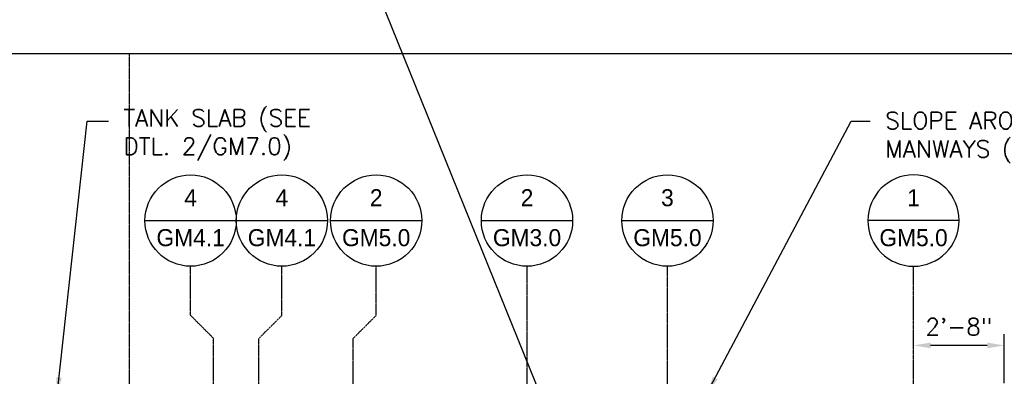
# Model space of a CAD drawing. Extents: x -169 to 6736, y -208 to 3022.
# Tile 590 of 656: x 6097 to 6444, y 990 to 1116. Entities that reach past the tile are written whole.
import ezdxf
from ezdxf.enums import TextEntityAlignment as Align

# ---------------------------------------------------------------- set-up
doc = ezdxf.new("R2010")
doc.units = 0
doc.header["$MEASUREMENT"] = 0
doc.header["$PDSIZE"] = 1
doc.linetypes.add('CENTER1', pattern=[0.6625, 0.5, -0.075, 0.0125, -0.075])
doc.layers.get('0').update_dxf_attribs({"color": 255, "linetype": 'CONTINUOUS'})
doc.layers.get('DEFPOINTS').update_dxf_attribs({"linetype": 'CONTINUOUS'})
for name, color, linetype in [('CENTERLINE', 3, 'CENTER1'), ('DIM', 3, 'CONTINUOUS'), ('FREEZE-LINES', 8, 'CONTINUOUS'), ('FREEZE-OUTLINE-TITLES', 60, 'CONTINUOUS'), ('TAG', 3, 'CONTINUOUS'), ('TEXT', 3, 'CONTINUOUS')]:
    doc.layers.add(name, color=color, linetype=linetype)
doc.styles.add('SIMPFRAC', font='simpfrac')
doc.styles.add('SIMPLEX', font='simplex')
doc.dimstyles.new('DIM64', dxfattribs={"dimscale": 64, "dimtxt": 0.09375, "dimasz": 0.09375, "dimexe": 0.0625, "dimexo": 0.0625, "dimgap": 0.046875, "dimtad": 1, "dimdec": 4, "dimzin": 3, "dimdsep": 46, "dimlunit": 4, "dimtxsty": 'SIMPLEX', "dimcen": 0, "dimclrd": 256, "dimclre": 256, "dimclrt": 256, "dimadec": 0, "dimazin": 0, "dimtfac": 1, "dimtdec": 4, "dimtmove": 0, "dimatfit": 3, "dimfxl": 1, "dimfrac": 2, "dimtolj": 1, "dimtzin": 0, "dimarcsym": 0})

# ---------------------------------------------------------------- blocks, each defined once
blk = doc.blocks.new('*D60')
at = {"layer": 'DEFPOINTS', "color": 0, "transparency": 16777216}
for p in [(6411.91, 1001.26), (6411.91, 1001.26), (6443.91, 984.01)]:
    blk.add_point(p, dxfattribs=at)
at = {"layer": 'DIM', "lineweight": -2, "transparency": 16777216}
for p, q in [((6443.91, 988.01), (6443.91, 1005.26)), ((6437.91, 1001.26), (6417.91, 1001.26))]:
    blk.add_line(p, q, dxfattribs=at)
at = {"layer": 'DIM', "transparency": 16777216}
for points in [[(6417.91, 1002.26), (6417.91, 1000.26), (6411.91, 1001.26)], [(6437.91, 1002.26), (6437.91, 1000.26), (6443.91, 1001.26)]]:
    blk.add_solid(points, dxfattribs=at)
at = {"layer": 'DIM', "transparency": 16777216, "insert": (6427.91, 1007.83), "char_height": 6, "attachment_point": 5, "style": 'SIMPLEX'}
blk.add_mtext('\\A1;2\'-8"', dxfattribs=at)
blk = doc.blocks.new('KEY-DETAIL')
blk.add_line((-0.1911, 0), (0.1911, 0))
blk.add_circle((0, 0), 0.1911)
at = {"style": 'SIMPFRAC'}
for tag, p in [('DETAIL', (0, 0.1314)), ('SHEET', (0, -0.0358))]:
    blk.add_attdef(tag, text='', height=0.0781, dxfattribs=at).set_placement(p, align=Align.TOP_CENTER)

msp = doc.modelspace()

# ---------------------------------------------------------------- linework, layer by layer
msp.add_line((6735.70973, -141.46719), (5482.68298, 2955.53672))
at = {"layer": 'CENTERLINE'}
for p, q in [((6275.66134, 985.51471), (6275.66134, 1029.15474)), ((6325.15353, 985.01471), (6325.15353, 1029.15474))]:
    msp.add_line(p, q, dxfattribs=at)
at = {"layer": 'CENTERLINE', "flags": 128}
for points in [[(6165.16039, 986.42659), (6165.16039, 1003.74617), (6157.0714, 1011.83516), (6157.0714, 1029.15474)], [(6181.16039, 986.42659), (6181.16039, 1003.74617), (6189.24938, 1011.83516), (6189.24938, 1029.15474)], [(6214.39798, 985.01471), (6214.39798, 1003.74617), (6222.48697, 1011.83516), (6222.48697, 1029.15474)]]:
    msp.add_lwpolyline(points, dxfattribs=at)
at = {"layer": 'CENTERLINE', "linetype": 'CENTER1', "ltscale": 0.5}
msp.add_lwpolyline([(6411.9106, 985.01471), (6411.9106, 1029.15474)], dxfattribs=at)
at = {"layer": 'FREEZE-LINES', "color": 8, "linetype": 'CENTER1'}
msp.add_line((6135.53241, 564.00736), (6135.53241, 1104.00736), dxfattribs=at)
at = {"layer": 'FREEZE-OUTLINE-TITLES', "linetype": 'Continuous'}
msp.add_lwpolyline([(6657.53241, 1104.01471), (5613.53241, 1104.01471), (5613.53241, 564.00736), (6657.53241, 564.00736)], close=True, dxfattribs=at)

# ---------------------------------------------------------------- block references
at = {"layer": 'TAG'}
ref = msp.add_blockref('KEY-DETAIL', (6157.0714, 1045.24373), dxfattribs=dict(at, xscale=84.17985725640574, yscale=84.17985725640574, zscale=84.17985725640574))
ref.add_attrib('SHEET', 'GM4.1', dxfattribs={"height": 6, "style": 'SIMPFRAC'}).set_placement((6157.0714, 1042.22704), align=Align.TOP_CENTER)
ref.add_attrib('DETAIL', '4', dxfattribs={"layer": '0', "height": 6, "style": 'SIMPFRAC'}).set_placement((6157.0714, 1056.30491), align=Align.TOP_CENTER)
ref = msp.add_blockref('KEY-DETAIL', (6189.24938, 1045.24373), dxfattribs=dict(at, xscale=84.17985725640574, yscale=84.17985725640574, zscale=84.17985725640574))
ref.add_attrib('SHEET', 'GM4.1', dxfattribs={"height": 6, "style": 'SIMPFRAC'}).set_placement((6189.24938, 1042.22704), align=Align.TOP_CENTER)
ref.add_attrib('DETAIL', '4', dxfattribs={"layer": '0', "height": 6, "style": 'SIMPFRAC'}).set_placement((6189.24938, 1056.30491), align=Align.TOP_CENTER)
ref = msp.add_blockref('KEY-DETAIL', (6222.48697, 1045.24373), dxfattribs=dict(at, xscale=84.17985725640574, yscale=84.17985725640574, zscale=84.17985725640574))
ref.add_attrib('SHEET', 'GM5.0', dxfattribs={"height": 6, "style": 'SIMPFRAC'}).set_placement((6222.48697, 1042.22704), align=Align.TOP_CENTER)
ref.add_attrib('DETAIL', '2', dxfattribs={"layer": '0', "height": 6, "style": 'SIMPFRAC'}).set_placement((6222.48697, 1056.30491), align=Align.TOP_CENTER)
ref = msp.add_blockref('KEY-DETAIL', (6275.66134, 1045.24373), dxfattribs=dict(at, xscale=84.17985725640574, yscale=84.17985725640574, zscale=84.17985725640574))
ref.add_attrib('SHEET', 'GM3.0', dxfattribs={"height": 6, "style": 'SIMPFRAC'}).set_placement((6275.66134, 1042.22704), align=Align.TOP_CENTER)
ref.add_attrib('DETAIL', '2', dxfattribs={"layer": '0', "height": 6, "style": 'SIMPFRAC'}).set_placement((6275.66134, 1056.30491), align=Align.TOP_CENTER)
ref = msp.add_blockref('KEY-DETAIL', (6325.15353, 1045.24373), dxfattribs=dict(at, xscale=84.17985725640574, yscale=84.17985725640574, zscale=84.17985725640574))
ref.add_attrib('SHEET', 'GM5.0', dxfattribs={"height": 6, "style": 'SIMPFRAC'}).set_placement((6325.15353, 1042.22704), align=Align.TOP_CENTER)
ref.add_attrib('DETAIL', '3', dxfattribs={"layer": '0', "height": 6, "style": 'SIMPFRAC'}).set_placement((6325.15353, 1056.30491), align=Align.TOP_CENTER)
ref = msp.add_blockref('KEY-DETAIL', (6411.9106, 1045.24373), dxfattribs=dict(at, xscale=-84.17985725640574, yscale=84.17985725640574, zscale=84.17985725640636))
ref.add_attrib('SHEET', 'GM5.0', dxfattribs={"height": 6, "style": 'SIMPFRAC'}).set_placement((6411.9106, 1042.22704), align=Align.TOP_CENTER)
ref.add_attrib('DETAIL', '1', dxfattribs={"layer": '0', "height": 6, "style": 'SIMPFRAC'}).set_placement((6411.9106, 1056.30491), align=Align.TOP_CENTER)

# ---------------------------------------------------------------- texts
at = {"layer": 'TEXT', "char_height": 6, "attachment_point": 1, "style": 'SIMPLEX'}
for s, insert, width in [('TANK SLAB (SEE DTL. 2/GM7.0)', (6133.39653, 1084.4339), 89.508234), ('SLOPE AROUND ALL MANWAYS (SEE DETAILS)', (6401.95426, 1083.49691), 114.296875)]:
    msp.add_mtext(s, dxfattribs=dict(at, insert=insert, width=width))

# ---------------------------------------------------------------- dimensions: what is measured, and where the dimension line sits
at = {"layer": 'DIM'}
dim = msp.add_linear_dim(base=(6411.9106, 1001.26161), p1=(6443.9106, 984.01471), p2=(6411.9106, 1001.26161), angle=180, dimstyle='DIM64', override={"dimse2": 1}, dxfattribs=at)
dim.commit()
dim.dimension.update_dxf_attribs({"geometry": '*D60', "text_midpoint": (6427.9106, 1007.83304)})

# ---------------------------------------------------------------- leaders
at = {"layer": 'TEXT'}
for points in [[(6110.00629, 984.01471), (6120.58357, 1080.23882), (6128.08403, 1080.23882)], [(6339.21672, 984.51471), (6389.87811, 1080.23428), (6396.64176, 1080.23428)]]:
    msp.add_leader(points, dimstyle='DIM64', dxfattribs=at)

doc.saveas('drawing.dxf')
